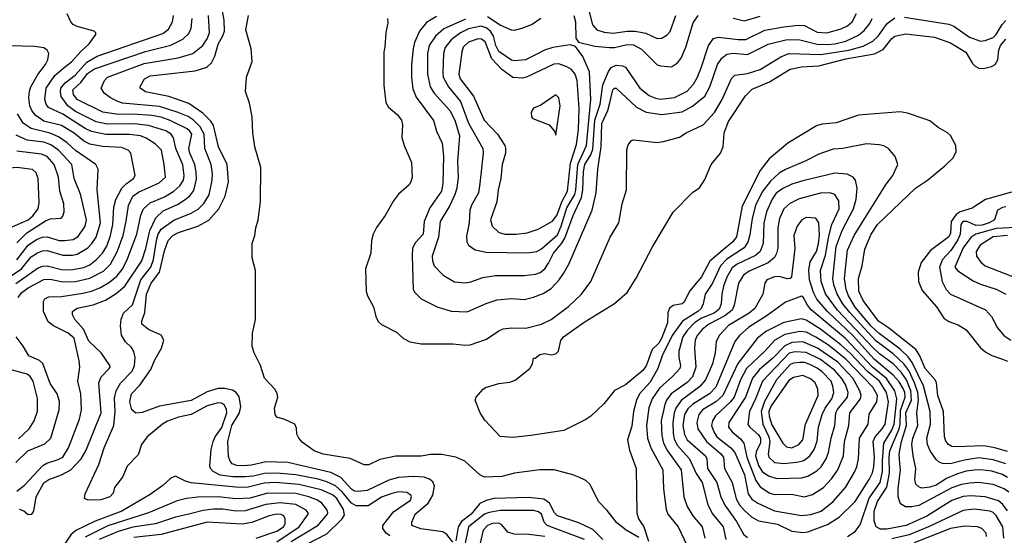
# Model space of a CAD drawing. Extents: x 997028 to 1115134, y 536408 to 618974.
# Tile 459 of 473: x 1081812 to 1088025, y 583382 to 586639. Entities that reach past the tile are written whole.
import ezdxf

# ---------------------------------------------------------------- set-up
doc = ezdxf.new("R2010")
doc.units = 0

msp = doc.modelspace()

# ---------------------------------------------------------------- linework, layer by layer
at = {"layer": '0CON10XD'}
for points in [[(1085395, 586729.2), (1085426.6, 586606.6), (1085454.3, 586575), (1085500.3, 586560.3), (1085556.6, 586553.4), (1085645, 586566.2), (1085695.7, 586565.7), (1085763.2, 586553.2), (1085835, 586520), (1085865, 586522.7), (1085898.1, 586541.9), (1085916.6, 586563.4), (1085953.1, 586665)], [(1081795, 583660.9), (1081841.9, 583698.1), (1081958, 583822), (1081982.4, 583837.6), (1082055, 583861.1), (1082083.3, 583876.7), (1082120.6, 583935), (1082189.2, 584115), (1082202.7, 584175), (1082198.2, 584275), (1082178.5, 584355), (1082191.2, 584445), (1082188.2, 584485), (1082155, 584626.4), (1082118.5, 584658.5), (1082025.5, 584705), (1081991.2, 584731.2), (1081961.8, 584795), (1081961.8, 584858.2), (1081970, 584875), (1081995, 584887.5), (1082075, 584890), (1082209.6, 584910.4), (1082265, 584924.3), (1082321.9, 584948.1), (1082379, 584981), (1082425, 585019.7), (1082458.6, 585061.4), (1082487.7, 585117.7), (1082551.3, 585285), (1082576.4, 585403.6), (1082593.5, 585445), (1082635, 585481.2), (1082725, 585520.2), (1082785, 585555.7), (1082821.7, 585588.3), (1082844.8, 585625), (1082849.4, 585655), (1082841.1, 585721.1), (1082797.7, 585825), (1082782.9, 585892.9), (1082766.9, 585915), (1082735, 585936), (1082625, 585970.2), (1082535, 585981.8), (1082365, 585978.9), (1082295, 585992.4), (1082165, 586058.3), (1082115, 586095.2), (1082074.2, 586154.2), (1082068.7, 586185), (1082072.6, 586205), (1082099.6, 586240.4), (1082161.7, 586288.3), (1082235, 586370.4), (1082302, 586408), (1082715, 586551.2), (1082751.1, 586578.9), (1082777.1, 586625), (1082782.5, 586665)], [(1081803.3, 584885), (1081825.3, 584915), (1081864.7, 584945), (1081965, 584998), (1082005, 585000), (1082085, 584982.6), (1082165, 584985.6), (1082255, 585006), (1082340.2, 585049.8), (1082384.9, 585095.1), (1082427.8, 585172.2), (1082465.2, 585275), (1082484.5, 585365.5), (1082498.3, 585465), (1082526.9, 585523.1), (1082561.3, 585548.7), (1082691.5, 585608.5), (1082732.5, 585645), (1082724.5, 585725), (1082706.8, 585815), (1082666.9, 585855), (1082611, 585891), (1082574.8, 585904.8), (1082505, 585914.4), (1082355, 585913.8), (1082265, 585932.6), (1082225, 585951.5), (1082085, 586041.6), (1081994.2, 586084.2), (1081979.4, 586105), (1081971.1, 586135), (1081979.7, 586205), (1082034.6, 586285.4), (1082093.1, 586336.9), (1082138.3, 586371.7), (1082199.6, 586440.4), (1082250, 586485), (1082293.3, 586545), (1082293.3, 586555), (1082282.5, 586565), (1082175, 586595.5), (1082148.7, 586608.7), (1082134.7, 586624.7), (1082111.8, 586675)], [(1084148.8, 583378.8), (1084125.6, 583395), (1084104.3, 583425), (1084103.1, 583445), (1084170.4, 583529.6), (1084278.2, 583605), (1084284.5, 583625), (1084281.1, 583635), (1084255, 583652.9), (1084205, 583656.2), (1084154.3, 583645), (1084095, 583622.4), (1084010.7, 583569.3), (1083935, 583569.3), (1083905, 583585.7), (1083847.5, 583657.5), (1083805, 583694.8), (1083750.4, 583720.4), (1083695, 583736.9), (1083555, 583763.4), (1083435, 583774.8), (1083357.7, 583772.3), (1083285, 583755.5), (1083235, 583750.9), (1083158.1, 583751.9), (1083077.2, 583762.8), (1083032.7, 583785), (1083015.8, 583804.2), (1083012.1, 583817.9), (1083021.3, 583925), (1083032.9, 583975), (1083046, 584005), (1083087.5, 584062.5), (1083118.5, 584155), (1083117.5, 584177.5), (1083103.8, 584203.8), (1083085, 584217.4), (1083065, 584218.4), (1082995, 584199.2), (1082895, 584145.8), (1082815, 584128.8), (1082745, 584103.6), (1082713.6, 584085), (1082616.8, 584003.2), (1082580, 583955), (1082559.4, 583890.6), (1082491.2, 583818.8), (1082461.3, 583748.7), (1082410, 583685), (1082401.7, 583648.3), (1082381.2, 583625), (1082325, 583607.1), (1082243.9, 583603.9), (1082220, 583615), (1082226.2, 583645), (1082311.3, 583828.7), (1082345, 583934), (1082405.3, 584074.7), (1082413.7, 584165), (1082410.7, 584249.3), (1082420.5, 584295), (1082447.9, 584342.1), (1082520.8, 584419.2), (1082536.2, 584455), (1082541.4, 584505), (1082533.3, 584543.3), (1082517.4, 584567.4), (1082478.8, 584605), (1082455.3, 584645.3), (1082447.6, 584705), (1082451.8, 584748.2), (1082467.8, 584785), (1082523.1, 584836.9), (1082576.1, 584995), (1082639.5, 585075), (1082656, 585124), (1082676.8, 585255), (1082686.3, 585285), (1082705.3, 585314.7), (1082785, 585372), (1082895, 585416.6), (1082937.5, 585442.5), (1082975, 585478.5), (1083007.8, 585532.2), (1083027.4, 585625), (1083028.3, 585665), (1083019.8, 585725), (1082981.4, 585825), (1082976.3, 585915), (1082950.8, 585960.8), (1082906.5, 586006.5), (1082875, 586026.3), (1082811.7, 586051.7), (1082695, 586091), (1082461.6, 586111.6), (1082430.8, 586120.8), (1082385.3, 586145.3), (1082345.6, 586175), (1082325.7, 586205), (1082347.5, 586255), (1082367.1, 586275), (1082598.1, 586361.9), (1082811.7, 586398.3), (1082904.8, 586425.2), (1082968.2, 586475), (1082995, 586516.7), (1083010.3, 586555), (1083002.9, 586665)], [(1082695, 584198.7), (1082585, 584158.1), (1082545, 584154.4), (1082520.5, 584175), (1082507.3, 584225), (1082518.5, 584275), (1082569.7, 584330.3), (1082640.4, 584429.6), (1082665, 584490), (1082707.1, 584565), (1082720.8, 584615), (1082705.4, 584645.4), (1082625, 584681.8), (1082582.2, 584715), (1082582.1, 584735), (1082601.6, 584788.4), (1082613, 584905), (1082641.6, 584975), (1082695.2, 585044.8), (1082725, 585178), (1082749.6, 585245), (1082779.1, 585275), (1082814.4, 585295), (1082935.5, 585335.5), (1083005, 585372.5), (1083069.6, 585445), (1083108, 585525), (1083129.3, 585615), (1083122.2, 585725), (1083067.2, 585835), (1083035, 585970.6), (1083017.8, 585997.8), (1082968.1, 586048.1), (1082878.7, 586108.7), (1082753.7, 586153.7), (1082605, 586182.2), (1082571.9, 586205), (1082572.8, 586217.2), (1082599.4, 586265), (1082635, 586284.6), (1082918.8, 586315), (1082992, 586338), (1083021.8, 586365), (1083042.5, 586407.5), (1083065, 586483.5), (1083095, 586535.5), (1083104.8, 586565), (1083101.9, 586635), (1083087.6, 586715)], [(1085718.8, 583368.8), (1085640, 583415), (1085580.2, 583460.2), (1085519.4, 583539.4), (1085464.7, 583594.7), (1085412.4, 583702.4), (1085385, 583728), (1085345, 583747.5), (1085302.5, 583765), (1085185, 583795.6), (1085094.4, 583795.6), (1084934.5, 583775.5), (1084855, 583754.5), (1084745, 583750), (1084715, 583764), (1084620.2, 583850.2), (1084565, 583876.5), (1084540.9, 583880.9), (1084475, 583893.1), (1084405, 583893.1), (1084345, 583882.5), (1084185, 583882.9), (1084085, 583860), (1084015, 583828), (1083985, 583828), (1083896.8, 583866.8), (1083727.5, 583895), (1083671.2, 583915), (1083595, 583971.2), (1083573.3, 583995), (1083560.7, 584020.7), (1083559.3, 584059.3), (1083547.5, 584085), (1083485, 584113.3), (1083435, 584127.5), (1083423.8, 584145), (1083420, 584185), (1083440, 584255), (1083437.3, 584277.3), (1083421.2, 584305), (1083356.2, 584375), (1083332.5, 584455), (1083292, 584535), (1083280, 584575), (1083280.5, 584659.5), (1083300, 584745), (1083300, 585055), (1083280, 585135), (1083280, 585225), (1083296.2, 585275), (1083301.2, 585325), (1083316, 585374), (1083332.7, 585487.3), (1083332.9, 585705), (1083295.7, 585835), (1083282.5, 585925), (1083279.2, 586025), (1083261.2, 586111.2), (1083237.5, 586185), (1083242.5, 586275), (1083280, 586375), (1083272.5, 586455), (1083240, 586575), (1083255.8, 586665)], [(1085309.7, 586665), (1085318.7, 586625), (1085321.1, 586521.1), (1085337.6, 586497.6), (1085441.3, 586471.3), (1085535, 586461.9), (1085565, 586462.3), (1085645, 586481.6), (1085685, 586479.3), (1085735, 586452.7), (1085835, 586354.3), (1085855, 586346.9), (1085925, 586340), (1085963.9, 586366.1), (1085986.5, 586395), (1086015.8, 586464.2), (1086061.7, 586618.3), (1086092.7, 586665)], [(1086190.9, 586519.1), (1086222.2, 586527.8), (1086345, 586513.6), (1086395, 586514), (1086515, 586571.6), (1086635, 586594.3), (1086725, 586604.3), (1086765, 586601.6), (1086845, 586559.1), (1086905, 586556.1), (1086995, 586580.8), (1087035, 586599.4), (1087065.5, 586624.5), (1087092.7, 586677.3)], [(1081837.2, 583537.3), (1081865, 583514.5), (1081888.1, 583515), (1081901.5, 583535), (1081915.8, 583625), (1081965, 583713.2), (1081995, 583735.3), (1082076, 583764), (1082134.4, 583795.6), (1082200.7, 583865), (1082229.7, 583915), (1082325.3, 584155), (1082311.6, 584345), (1082326.6, 584383.4), (1082375.8, 584435), (1082382.5, 584445), (1082380.8, 584455), (1082325.5, 584535), (1082248.4, 584608.4), (1082214.4, 584684.4), (1082160, 584745), (1082145.6, 584775), (1082144.3, 584795), (1082174.2, 584815.8), (1082275, 584837.7), (1082352.8, 584867.2), (1082420.8, 584909.2), (1082475, 584954.7), (1082581.9, 585115), (1082607.4, 585192.6), (1082633.8, 585306.2), (1082671.9, 585388.1), (1082718.2, 585431.8), (1082808.2, 585471.8), (1082857.3, 585502.7), (1082885, 585526.1), (1082910.6, 585559.4), (1082927.8, 585632.2), (1082926.6, 585676.6), (1082917.8, 585725), (1082884.8, 585795), (1082878.5, 585825), (1082898.1, 585915), (1082885.8, 585935), (1082868.5, 585948.5), (1082761.8, 586001.8), (1082705, 586022.8), (1082645, 586033), (1082525, 586042), (1082435, 586038.7), (1082336.9, 586055), (1082175, 586135.3), (1082150.9, 586165), (1082147.7, 586195), (1082197.3, 586242.7), (1082240.5, 586299.5), (1082285, 586327.7), (1082605, 586437.8), (1082765, 586477.6), (1082840.9, 586515), (1082878.5, 586551.5), (1082894.2, 586585.8), (1082900.8, 586645)], [(1084133.8, 586645), (1084135.8, 586615.8), (1084123, 586557), (1084115.4, 586464.6), (1084110.5, 586435), (1084110.5, 586225), (1084122.9, 586115), (1084139.2, 586085), (1084195, 586040), (1084221.4, 586005), (1084227.1, 585975), (1084224.5, 585894.5), (1084238.6, 585845), (1084285, 585737.5), (1084288.1, 585645), (1084280.8, 585615), (1084268.8, 585595), (1084202.4, 585537.6), (1084170, 585495), (1084118.3, 585401.7), (1084064, 585326), (1084042.2, 585285), (1084031.5, 585245), (1084026.9, 585165), (1083993.8, 585065), (1083999.2, 584925), (1084007.5, 584895), (1084044.2, 584825), (1084060, 584765), (1084075, 584733.3), (1084094.3, 584714.3), (1084190, 584665), (1084234.4, 584624.4), (1084273.4, 584603.4), (1084345, 584590.5), (1084545, 584592.1), (1084625, 584582.7), (1084655, 584585.5), (1084758.1, 584621.9), (1084835, 584674.2), (1084863.7, 584686.3), (1084915, 584693.1), (1085005, 584689.6), (1085105, 584714.6), (1085165.3, 584744.7), (1085275, 584826.5), (1085356.9, 584905), (1085416.9, 584985), (1085538.9, 585265), (1085592.5, 585355), (1085613.1, 585475), (1085640.8, 585565), (1085642.9, 585817.1), (1085651.2, 585848.8), (1085672.5, 585875), (1085685, 585880), (1085835, 585862.2), (1085875, 585868.5), (1085975, 585897.5), (1086018.8, 585925), (1086124.7, 585975.3), (1086197, 586053), (1086244.3, 586134.3), (1086303.5, 586266.5), (1086325, 586287.5), (1086405, 586299.4), (1086485, 586323.1), (1086616, 586404), (1086665, 586425.2), (1086865, 586419.6), (1087045, 586445.1), (1087135, 586470.5), (1087195, 586502.7), (1087229.2, 586535), (1087286, 586614), (1087335, 586650)], [(1084442, 586658), (1084380.1, 586619.9), (1084334.8, 586565.2), (1084304.3, 586495), (1084294.7, 586455), (1084284.1, 586355), (1084284.7, 586275), (1084292.2, 586202.2), (1084315, 586148.9), (1084422.8, 586002.8), (1084442.3, 585935), (1084478.5, 585858.5), (1084486.5, 585776.5), (1084481.9, 585605), (1084474.7, 585555), (1084399.9, 585450.1), (1084365.3, 585365), (1084357.9, 585285), (1084309.2, 585230.7), (1084291.6, 585195), (1084288, 585148), (1084295.5, 584935.5), (1084305.5, 584915.5), (1084346.3, 584876.3), (1084446.7, 584825), (1084535, 584797.3), (1084635, 584793.8), (1084755, 584846.2), (1084825, 584869.2), (1084915, 584877.1), (1084995, 584870.9), (1085055, 584885.4), (1085115, 584910), (1085165, 584941.2), (1085215.5, 584995), (1085243.6, 585035), (1085277.1, 585095), (1085424.7, 585435), (1085449.7, 585545), (1085460.9, 585695), (1085480.7, 585835), (1085485, 585983.8), (1085524.1, 586065.9), (1085535.9, 586114.1), (1085554.8, 586195), (1085565, 586205.3), (1085575, 586205.4), (1085705, 586085.3), (1085764.4, 586054.4), (1085865, 586039.5), (1085993.4, 586056.6), (1086058.6, 586091.4), (1086134.7, 586155), (1086166.2, 586213.9), (1086215.3, 586355), (1086243.8, 586396.2), (1086275, 586420.3), (1086315, 586428.1), (1086405, 586418.6), (1086535.6, 586484.4), (1086655, 586513.6), (1086735, 586510.6), (1086845, 586484.5), (1086911.5, 586481.5), (1086955, 586485.2), (1087025, 586501.9), (1087105, 586540.2), (1087140.6, 586569.4), (1087177.8, 586615), (1087192.4, 586645)], [(1084625, 586642.5), (1084489.4, 586580.6), (1084435.9, 586535), (1084395.3, 586475), (1084385.3, 586425), (1084385.2, 586295.2), (1084402.9, 586215), (1084427.3, 586175), (1084526.7, 586065), (1084558.4, 586005), (1084587.1, 585905), (1084574.1, 585745.9), (1084578.8, 585645), (1084570.4, 585575), (1084558.6, 585535), (1084525.6, 585464.4), (1084465.4, 585365), (1084454.2, 585265), (1084414.4, 585145), (1084416.9, 585115), (1084428.1, 585085), (1084484.2, 585025), (1084555, 584983.6), (1084625, 584976.2), (1084657.9, 584982.1), (1084735, 585010.9), (1084815, 585022.7), (1084995, 585023.8), (1085068, 585032), (1085097.1, 585042.9), (1085125.2, 585064.8), (1085149.8, 585100.2), (1085181, 585165), (1085233.6, 585226.4), (1085252.2, 585257.8), (1085305, 585401.8), (1085357.1, 585515), (1085366.2, 585565), (1085369.7, 585679.7), (1085377.8, 585725), (1085415.7, 585785), (1085428.5, 585821.5), (1085440.5, 586005), (1085475.1, 586105), (1085492.5, 586227.5), (1085527.8, 586312.2), (1085545, 586337.5), (1085575, 586350.4), (1085615, 586347.5), (1085635, 586338.6), (1085725.6, 586205.6), (1085785, 586160.7), (1085825, 586142.9), (1085855, 586137.6), (1085945, 586146.8), (1086025, 586186.7), (1086065, 586231.1), (1086090, 586275), (1086115, 586340), (1086157.7, 586475), (1086190.9, 586519.1)], [(1085100.5, 586645), (1085045, 586607.9), (1084985.7, 586585), (1084935, 586570.9), (1084915, 586571.8), (1084845, 586603), (1084765, 586657.4)], [(1086315, 586647.7), (1086385, 586631.8), (1086485, 586659.8)], [(1087395, 586655.4), (1087675, 586610.7), (1087706.7, 586596.7), (1087805, 586528.2), (1087875, 586503.2), (1087905, 586507.6), (1087955, 586526.6), (1087975, 586545.8), (1088012.1, 586607.9), (1088035, 586633.5)], [(1085014.7, 585165.3), (1085075, 585174), (1085105, 585190.7), (1085205, 585280.7), (1085228.9, 585335), (1085265, 585449.7), (1085315.3, 585535), (1085322.5, 585565), (1085333.2, 585725), (1085387.9, 585845), (1085415.5, 586135), (1085408.5, 586308.5), (1085366.5, 586406.5), (1085318.5, 586468.5), (1085285, 586479.5), (1085176.3, 586463.7), (1085123, 586447), (1085071.4, 586418.6), (1085004.3, 586385.7), (1084935, 586377.7), (1084915, 586381.9), (1084835, 586438.4), (1084817, 586475), (1084802.5, 586535), (1084783.9, 586565), (1084755, 586587.5), (1084725, 586596.7), (1084645, 586580.5), (1084594.4, 586555.6), (1084535, 586511.9), (1084496.4, 586463.6), (1084486.4, 586425), (1084481.2, 586305), (1084485.3, 586275), (1084517.6, 586215), (1084592.7, 586122.7), (1084644.6, 585984.6), (1084735.3, 585825), (1084737.8, 585795), (1084714.7, 585604.7), (1084707.1, 585545), (1084662.2, 585467.8), (1084652.2, 585435), (1084649.3, 585355), (1084631.3, 585271.3), (1084634.4, 585235), (1084644.6, 585214.6), (1084685.4, 585185.4), (1084755, 585170), (1085014.7, 585165.3)], [(1088045, 583911.6), (1087965, 583934.8), (1087896.7, 583946.7), (1087720.5, 583940.5), (1087695, 583943.1), (1087672.5, 583955), (1087656.3, 583976.4), (1087647.2, 584005), (1087642.5, 584165), (1087606.9, 584265), (1087597.2, 584345), (1087589.1, 584365), (1087525, 584435.4), (1087490.7, 584520.7), (1087466.5, 584556.5), (1087295, 584692.5), (1087232.5, 584735), (1087133.8, 584865), (1087107, 584925), (1087104.8, 585005), (1087127.8, 585085), (1087145, 585190), (1087184.2, 585285), (1087225.3, 585345), (1087464.8, 585575.2), (1087540, 585625), (1087650, 585715), (1087701.2, 585765), (1087721.2, 585805), (1087718.8, 585845), (1087685, 585906.7), (1087666.7, 585925), (1087607.7, 585957.7), (1087555, 585998.8), (1087525, 586010.8), (1087415, 586049.2), (1087367.4, 586057.4), (1087105, 586035.4), (1086965, 585986.4), (1086875, 585978.5), (1086840.9, 585969.1), (1086660.3, 585859.7), (1086540.6, 585759.4), (1086484.4, 585685.6), (1086370.2, 585459.8), (1086335, 585267.3), (1086311.8, 585235), (1086251.6, 585185), (1086166.9, 585113.1), (1086115, 585015.5), (1086037.8, 584925), (1086005, 584854.2), (1085993.3, 584845), (1085935, 584833.3), (1085912.9, 584817.1), (1085903.1, 584786.9), (1085900.4, 584725), (1085862.8, 584625), (1085845, 584596.1), (1085802.6, 584555), (1085765, 584453.3), (1085745, 584423.1), (1085635, 584333.1), (1085565, 584295.7), (1085500.8, 584215), (1085415.5, 584134.5), (1085385, 584114.2), (1085245, 584044.2), (1085036.8, 584013.2), (1084925, 583998.9), (1084845, 584006.2), (1084748.3, 584108.3), (1084718.8, 584155), (1084686.7, 584235), (1084693.3, 584255), (1084735.8, 584304.2), (1084752.5, 584315), (1084835, 584340), (1084905, 584350), (1084938.1, 584361.9), (1085031.2, 584435), (1085047.5, 584465), (1085055, 584500), (1085065, 584500), (1085095, 584523.3), (1085125, 584530), (1085165, 584522.5), (1085195, 584527.5), (1085211.4, 584545), (1085227, 584613), (1085243.7, 584636.4), (1085375, 584728.8), (1085565, 584846.9), (1085645.8, 584915), (1085703.3, 585006.7), (1085805.5, 585204.5), (1085935, 585423.3), (1086060.6, 585549.4), (1086102.9, 585577.1), (1086135, 585628.8), (1086175.9, 585724.1), (1086235.3, 585795), (1086250.5, 585835), (1086257.9, 585925), (1086285.2, 585994.8), (1086392.2, 586157.8), (1086435, 586199.3), (1086544.4, 586245.6), (1086675, 586326.2), (1086745, 586339.8), (1086855, 586347.6), (1087025, 586391.6), (1087206.1, 586423.9), (1087260.2, 586449.8), (1087315, 586518.8), (1087335, 586535.4), (1087405, 586549.3), (1087585, 586527.6), (1087685, 586492.8), (1087783.4, 586433.4), (1087825, 586361.8), (1087840.7, 586345), (1087865, 586332.8), (1087895, 586331), (1087945, 586342.3), (1087967.5, 586355), (1087984.1, 586385), (1087991.1, 586445), (1088001.4, 586475), (1088035, 586516)], [(1084875, 585284.6), (1084945, 585284.7), (1085015, 585292.2), (1085084.7, 585315.3), (1085175, 585366.6), (1085203.5, 585406.5), (1085232.2, 585487.8), (1085269, 585555), (1085287.5, 585732.5), (1085325, 585850.8), (1085338.3, 585945), (1085341.7, 586078.3), (1085330.2, 586255), (1085318.1, 586295), (1085295, 586323.4), (1085265, 586341.8), (1085215, 586359.7), (1085183.1, 586356.9), (1085015, 586276.9), (1084985, 586268.8), (1084925, 586273.2), (1084854.5, 586324.5), (1084790.9, 586390.9), (1084749.3, 586499.3), (1084726.4, 586516.4), (1084705, 586518.1), (1084645, 586497.6), (1084611.4, 586465), (1084601.4, 586435), (1084583.7, 586295), (1084591.9, 586265), (1084676, 586155), (1084743.8, 586005), (1084826.4, 585915), (1084872.5, 585845), (1084877.9, 585827.9), (1084877.1, 585795), (1084856.6, 585723.4), (1084849.1, 585635), (1084832, 585565), (1084822.4, 585487.6), (1084783.8, 585375), (1084793.8, 585333.8), (1084836, 585295), (1084875, 585284.6)], [(1081788.5, 584971.5), (1081929.3, 585070.7), (1081957.8, 585082.2), (1081985, 585084.8), (1082075, 585060.2), (1082135, 585058.1), (1082216.4, 585073.6), (1082255, 585090.7), (1082296.7, 585123.3), (1082335.3, 585165), (1082361.1, 585208.9), (1082385.2, 585275), (1082400.8, 585345), (1082406.1, 585453.9), (1082417.7, 585502.3), (1082457.2, 585575), (1082485, 585602.9), (1082530.9, 585635), (1082541.8, 585655), (1082513.3, 585795), (1082495.7, 585815), (1082455, 585832.2), (1082335, 585836.6), (1082255, 585852.9), (1082215, 585873.8), (1082155, 585921), (1082075, 585969.8), (1081965, 585997.7), (1081913.1, 586033.1), (1081891.1, 586061.1), (1081877.1, 586095), (1081870.5, 586145), (1081873, 586187), (1081881.8, 586215), (1081926.6, 586293.4), (1081974.7, 586355.3), (1081990.5, 586385), (1081995.6, 586425), (1081986.4, 586446.4), (1081965, 586461.4), (1081905, 586469.6), (1081755, 586474.3)], [(1085195, 585910), (1085223.6, 586095), (1085214.5, 586144.5), (1085195, 586164), (1085101.2, 586098.8), (1085055, 586078.8), (1085040, 586055), (1085042.5, 586025), (1085050, 586015), (1085154.2, 585974.2), (1085187.5, 585935), (1085195, 585910)], [(1081719.5, 584995), (1081823.2, 585065), (1081885, 585140.2), (1081925, 585166.1), (1081955, 585178.4), (1081985, 585181.7), (1082085, 585151.2), (1082145, 585150.7), (1082175, 585158.1), (1082242, 585198), (1082268.2, 585225), (1082294.3, 585265), (1082321.6, 585355), (1082301.3, 585565), (1082306.9, 585695), (1082293.1, 585725), (1082165, 585812.7), (1082111.8, 585861.8), (1082058, 585898), (1082005, 585921.2), (1081885, 585950.4), (1081834.9, 585984.9), (1081798.3, 586045)], [(1081795, 585121.4), (1081866.5, 585215), (1081919.1, 585250.9), (1081955, 585264.8), (1081985, 585267.5), (1082062, 585245), (1082096.8, 585243.2), (1082148.9, 585251.1), (1082180.6, 585269.4), (1082225, 585334.4), (1082234.2, 585375), (1082195.6, 585535.6), (1082156.2, 585635), (1082141.8, 585725), (1082056.9, 585815), (1082008.8, 585848.8), (1081965, 585864.5), (1081858.5, 585878.5), (1081790.2, 585910.2)], [(1088035, 583833), (1087955, 583858.5), (1087865, 583872.2), (1087775, 583857.4), (1087684.2, 583834.2), (1087635.8, 583835.8), (1087614.1, 583844.1), (1087595, 583860.6), (1087556.7, 583915), (1087539.7, 583955), (1087536.7, 583995), (1087559.6, 584085), (1087556.9, 584165), (1087516, 584326), (1087443, 584473), (1087418.8, 584508.8), (1087367.5, 584557.5), (1087235, 584655.8), (1087185, 584703.9), (1087085, 584823.9), (1087042.8, 584895), (1087027.3, 584935), (1087017.6, 585005), (1087036.2, 585183.8), (1087078.1, 585275), (1087164.1, 585414.1), (1087280.5, 585599.5), (1087322.2, 585655), (1087352.5, 585725), (1087337.5, 585775), (1087293.8, 585825), (1087265, 585841.4), (1087235, 585848.5), (1087155, 585853.6), (1087005.5, 585825.5), (1086945, 585820.4), (1086855, 585790), (1086773.7, 585746.3), (1086645, 585692.9), (1086605, 585669.1), (1086550.4, 585619.6), (1086498.2, 585551.8), (1086456.3, 585465), (1086433.4, 585383.4), (1086419.6, 585279.6), (1086406.9, 585233.1), (1086383.1, 585196.9), (1086275, 585125.2), (1086233.7, 585085), (1086183.4, 584975), (1086138.4, 584905), (1086125.7, 584844.3), (1086112.1, 584815), (1086091, 584795), (1085994.9, 584735.1), (1085928.4, 584645), (1085865.8, 584515), (1085838.8, 584435), (1085789.7, 584350.3), (1085723.8, 584275), (1085704.2, 584235.8), (1085686.2, 584165), (1085675, 584071.2), (1085647.9, 583985), (1085659.4, 583919.4), (1085703.1, 583805), (1085707.1, 583525), (1085717, 583487), (1085751.2, 583435), (1085780, 583345)], [(1081795, 585228.6), (1081858, 585292), (1081975, 585368.4), (1082005, 585381.5), (1082074.4, 585385.6), (1082085, 585396.7), (1082093.3, 585425), (1082091.5, 585475), (1082066.2, 585555), (1082056.6, 585645), (1082029.2, 585725), (1081985, 585774.7), (1081949.1, 585789.1), (1081795, 585807.7)], [(1081675, 585311.8), (1081715, 585314.6), (1081765, 585330), (1081865, 585375.3), (1081895, 585400.7), (1081927.6, 585445), (1081935.7, 585485), (1081929.5, 585635), (1081915, 585672.2), (1081892.2, 585692.2), (1081795, 585705.3), (1081725, 585699.5), (1081675.8, 585675), (1081644.4, 585635), (1081627.2, 585542.8), (1081610.5, 585355), (1081623.1, 585333.1), (1081648, 585318), (1081675, 585311.8)], [(1088045, 583748), (1088015, 583765.6), (1087946.4, 583786.4), (1087875.5, 583795.5), (1087834.4, 583794.4), (1087785, 583787.4), (1087729.5, 583770.5), (1087659.9, 583740.1), (1087595, 583699.8), (1087555, 583685.7), (1087505, 583680.9), (1087485, 583688.5), (1087467.7, 583705), (1087461.2, 583735), (1087467.9, 583805), (1087449.5, 583885), (1087441.9, 583955), (1087448.4, 583995), (1087480.2, 584075), (1087474.4, 584155), (1087484.4, 584235.6), (1087478.9, 584285), (1087459.3, 584345), (1087422, 584422), (1087391.1, 584465), (1087325, 584528.2), (1087215, 584610.9), (1087050, 584790), (1087007.1, 584845), (1086970.8, 584905), (1086950.2, 584965), (1086943.7, 585005), (1086964.1, 585205.9), (1087003.1, 585306.9), (1087074.2, 585445), (1087090, 585505), (1087096.9, 585575), (1087085.6, 585625), (1087072.5, 585645), (1087033.3, 585663.3), (1086955, 585668.2), (1086755, 585620.8), (1086685, 585599.7), (1086627, 585573), (1086585, 585542), (1086559.5, 585505), (1086524.3, 585425), (1086507.3, 585352.7), (1086503.3, 585225), (1086485, 585175.4), (1086455, 585150), (1086340.4, 585095), (1086308, 585072), (1086275, 585012.1), (1086253.4, 584955), (1086242.1, 584905), (1086237.6, 584845), (1086225, 584810.9), (1086195, 584786.1), (1086115, 584753.3), (1086070.2, 584725), (1086025, 584676.2), (1085996.4, 584635), (1085972.4, 584545), (1085972.5, 584505), (1085982.2, 584455), (1085977.8, 584435), (1085932.5, 584385), (1085849.5, 584310.5), (1085803.8, 584245), (1085782.2, 584187.8), (1085766.7, 584075), (1085773.2, 583995), (1085794.6, 583935.4), (1085870.7, 583795), (1085874.7, 583675), (1085891.5, 583545), (1085903.1, 583515), (1085968, 583435), (1086023.2, 583315)], [(1088053.8, 583655), (1088025, 583675.7), (1087955, 583702.2), (1087865.2, 583715.2), (1087805, 583712.4), (1087755, 583703), (1087695, 583681), (1087485, 583570.3), (1087441.7, 583561.7), (1087402.2, 583562.2), (1087371.3, 583581.3), (1087354.7, 583624.7), (1087354.7, 583675), (1087371.3, 583795), (1087365.9, 583835.9), (1087362.8, 583895), (1087377.5, 583975), (1087408, 584075), (1087405, 584155.6), (1087439, 584235), (1087436.5, 584295), (1087408.8, 584365), (1087375, 584412.6), (1087324, 584465), (1087238.3, 584528.3), (1087195, 584568.9), (1086973.2, 584805), (1086896.4, 584906.4), (1086869.6, 584985), (1086866.3, 585055), (1086897.7, 585152.3), (1086918.9, 585271.1), (1086936.8, 585345), (1086984, 585445), (1086981.1, 585495), (1086955, 585534.6), (1086924.7, 585544.7), (1086865, 585542.2), (1086731.9, 585508.1), (1086671.5, 585478.5), (1086634.7, 585445), (1086606.8, 585383.2), (1086596.7, 585325), (1086597.1, 585195), (1086588.8, 585161.2), (1086575, 585137.1), (1086535, 585102.5), (1086415, 585050.2), (1086378.6, 585025), (1086348.1, 584975), (1086321.2, 584835), (1086308.4, 584805), (1086262.6, 584767.4), (1086161.5, 584715), (1086118.5, 584681.5), (1086086.6, 584645), (1086074.3, 584615), (1086070.3, 584565), (1086078.1, 584445), (1086056.9, 584383.1), (1086025, 584346.2), (1085923.2, 584275), (1085894.3, 584235.7), (1085882.3, 584207.7), (1085860.6, 584105), (1085863.4, 584013.4), (1085875.2, 583965), (1085899, 583915), (1085985.3, 583795), (1086003.5, 583625), (1086024.3, 583564.3), (1086060, 583505), (1086118.2, 583435), (1086134.6, 583365)], [(1088069.9, 585550.1), (1087907.1, 585502.9), (1087821.9, 585448.1), (1087745.8, 585424.2), (1087720.8, 585409.2), (1087690.6, 585365), (1087685, 585291.2), (1087675, 585266.2), (1087559.9, 585180.1), (1087500.9, 585105), (1087481.5, 585045), (1087483.5, 584985), (1087507.4, 584927.4), (1087597.5, 584825), (1087644.1, 584754.1), (1087675, 584731.5), (1087735, 584710.5), (1087785, 584680), (1087875.3, 584565.3), (1087907.9, 584537.9), (1087947.2, 584517.2), (1088014.5, 584495.5), (1088045, 584481.1)], [(1088035, 585457.1), (1088015, 585452.7), (1087983.1, 585435), (1087963.6, 585375), (1087930, 585355), (1087885, 585340), (1087845, 585339.6), (1087791.4, 585365), (1087764.6, 585365), (1087750.6, 585345), (1087746.5, 585285), (1087731.9, 585248.1), (1087688.5, 585181.5), (1087635.9, 585124.1), (1087617.1, 585075), (1087633.3, 584985), (1087659.4, 584935), (1087685, 584905.4), (1087906, 584806), (1087944.6, 584764.6), (1087982.4, 584692.4), (1088021.9, 584645), (1088065.8, 584615)], [(1088045, 583536.2), (1088016.2, 583576.2), (1087989.2, 583599.2), (1087905, 583625.7), (1087815, 583632), (1087765, 583627.6), (1087695, 583601.3), (1087536.3, 583503.7), (1087405.6, 583445), (1087285, 583421), (1087245, 583421.7), (1087216.9, 583435), (1087203.6, 583473.6), (1087204.1, 583535), (1087225.6, 583595), (1087284.1, 583685.9), (1087300.4, 583775), (1087298, 583875), (1087303.2, 583915), (1087361.1, 584055), (1087367.8, 584085), (1087370.5, 584169.5), (1087399.5, 584255), (1087397.7, 584285), (1087389.6, 584305), (1087361.4, 584351.4), (1087325, 584394.5), (1087205, 584494.5), (1087068.5, 584645), (1086909.6, 584795), (1086842.5, 584872.5), (1086821.1, 584915), (1086795.6, 584995), (1086792.7, 585057.3), (1086800.4, 585109.6), (1086839.2, 585175), (1086852.1, 585222.1), (1086858.5, 585278.5), (1086854.6, 585355), (1086835, 585385.5), (1086775, 585388.5), (1086745, 585373.3), (1086717.5, 585335), (1086697.7, 585275), (1086703, 585193), (1086682.9, 585015), (1086675, 585004.4), (1086655, 585001.1), (1086605, 585016.2), (1086575.3, 585015.3), (1086526.9, 584995), (1086514.5, 584975), (1086502.5, 584905), (1086450.4, 584815), (1086414.6, 584785), (1086285, 584706.2), (1086226.7, 584645), (1086207.3, 584605), (1086200.6, 584535), (1086184.2, 584465), (1086140.8, 584365), (1086105, 584322.4), (1085986.9, 584233.1), (1085952.9, 584185), (1085942, 584155), (1085932.8, 584095), (1085935.2, 584025.2), (1085942.2, 583992.2), (1085961.6, 583951.6), (1086039.5, 583865), (1086081.9, 583771.9), (1086118.4, 583715), (1086155, 583574.4), (1086185, 583518.8), (1086252.2, 583435), (1086267.1, 583355)], [(1088179.2, 585330.8), (1087975, 585319.5), (1087844.7, 585285), (1087815, 585263.2), (1087765, 585197.1), (1087712.5, 585075), (1087731.5, 585051.5), (1087829, 584989), (1087875, 584968.2), (1087975, 584936.5), (1088035.7, 584905.7)], [(1088045, 585274.8), (1087955, 585267.7), (1087872.4, 585215), (1087848.8, 585175), (1087849.3, 585145), (1087876.3, 585106.3), (1087905, 585083.8), (1088115, 585001.1)], [(1087035, 583374.4), (1087085, 583407.1), (1087115, 583448.1), (1087172.7, 583617.3), (1087242.1, 583715), (1087256.4, 583785), (1087257.4, 583852.6), (1087265.7, 583965), (1087315, 584045.2), (1087331, 584085), (1087347.9, 584245), (1087335.2, 584295), (1087282, 584372), (1087193.3, 584445), (1087023.4, 584625), (1086806.5, 584806.5), (1086783.7, 584835), (1086756.6, 584886.6), (1086745, 584893.3), (1086645, 584855.3), (1086529.9, 584770.1), (1086412.5, 584697.5), (1086354, 584645), (1086325, 584605.6), (1086205, 584318.4), (1086164.1, 584275.9), (1086060.5, 584209.5), (1086028.3, 584181.7), (1086008.1, 584145), (1085996.2, 584075), (1086007.8, 584017.8), (1086024.9, 583984.9), (1086139.7, 583885), (1086147.5, 583865), (1086151.4, 583805), (1086211, 583715), (1086235.8, 583625), (1086261.6, 583571.6), (1086335, 583470.4), (1086379.5, 583389.5), (1086405, 583367.8)], [(1086755, 583400.9), (1086785, 583404), (1086909.5, 583450.5), (1086982.4, 583497.6), (1087083.4, 583596.6), (1087173.3, 583735), (1087192.9, 583777.1), (1087202.3, 583815), (1087206.2, 583875), (1087198.5, 583975), (1087210.7, 584005), (1087255.6, 584055), (1087273.7, 584085), (1087294.9, 584225.1), (1087281.7, 584285), (1087237.1, 584355), (1087164.1, 584414.1), (1087055, 584529.7), (1086994.6, 584584.6), (1086865, 584683.8), (1086775, 584741.5), (1086745, 584750.2), (1086635, 584725.8), (1086520.4, 584669.6), (1086465.8, 584624.2), (1086343.3, 584466.7), (1086248.5, 584265), (1086205, 584224.5), (1086121.4, 584175), (1086097.2, 584145), (1086084.7, 584094.7), (1086091.2, 584055), (1086147, 583975), (1086235, 583898.9), (1086253.5, 583875), (1086259.7, 583805), (1086308, 583715), (1086332.6, 583612.6), (1086353.5, 583575), (1086385, 583539.2), (1086429.9, 583499.9), (1086473.2, 583473.2), (1086595, 583451.9), (1086685, 583408.4), (1086755, 583400.9)], [(1081788.5, 583841.5), (1081863.7, 583916.3), (1081969.7, 583960.3), (1082009.6, 583995), (1082061.1, 584175), (1082063.6, 584226.4), (1082048.8, 584275), (1082005, 584340), (1081958, 584468), (1081936.6, 584486.6), (1081869.7, 584515), (1081835, 584577.3), (1081789.1, 584635)], [(1086745, 583507.4), (1086805, 583513.3), (1086868.9, 583535), (1086945.4, 583595), (1087022.7, 583685), (1087079.9, 583780.1), (1087094.7, 583815), (1087105.8, 583865), (1087112, 583995), (1087166.2, 584085), (1087172.1, 584147.9), (1087221.9, 584225), (1087225.2, 584265), (1087195, 584317.3), (1087024.6, 584494.6), (1086915, 584583.2), (1086835, 584633.2), (1086775, 584664.1), (1086735, 584670.2), (1086640.1, 584649.9), (1086577.2, 584615), (1086514.2, 584545), (1086399.2, 584435), (1086360.5, 584365), (1086320.4, 584255), (1086295, 584222.2), (1086203.1, 584136.9), (1086182.9, 584105), (1086176.9, 584075), (1086191.7, 584035), (1086210.8, 584005), (1086299.7, 583935), (1086324.9, 583904.9), (1086385, 583763.1), (1086408.9, 583645), (1086431.2, 583611.2), (1086470.5, 583585), (1086575, 583536.8), (1086745, 583507.4)], [(1086765, 583624.7), (1086815, 583640.7), (1086883.6, 583685), (1086935, 583737.9), (1086974.4, 583795.6), (1087010.8, 583885), (1087017.6, 583975), (1087044.2, 584075), (1087050, 584155), (1087118.4, 584245), (1087121.2, 584265), (1087112.8, 584295), (1087069.2, 584375), (1086975, 584475.8), (1086846.3, 584565), (1086755, 584603.9), (1086685, 584599), (1086640.7, 584579.3), (1086565, 584500.6), (1086480.5, 584429.5), (1086437, 584375), (1086392, 584255), (1086287.2, 584095), (1086285.3, 584065), (1086307.5, 584035), (1086361.3, 583991.3), (1086382.2, 583965), (1086400.1, 583875), (1086458.2, 583728.2), (1086485, 583688.6), (1086545, 583649.2), (1086575, 583639.2), (1086681.8, 583641.8), (1086765, 583624.7)], [(1086590.5, 583740.5), (1086745, 583744.7), (1086785.6, 583755), (1086841.3, 583788.7), (1086868.7, 583815), (1086901.1, 583865), (1086916.7, 583905), (1086932.2, 583995), (1086955.2, 584075), (1086961.7, 584155), (1086972.7, 584177.3), (1087035.2, 584255), (1087039.2, 584285), (1087023.1, 584335), (1086998.5, 584375), (1086954, 584425), (1086865, 584492.1), (1086775, 584536.1), (1086705, 584541.4), (1086668.5, 584531.5), (1086499.4, 584355), (1086456.1, 584243.9), (1086416.8, 584165), (1086407.6, 584082.4), (1086418.7, 584065), (1086475, 584016.8), (1086486.8, 583995), (1086486.6, 583965), (1086461.2, 583915), (1086454.9, 583885), (1086475, 583823.1), (1086497.5, 583785), (1086537.1, 583757.1), (1086590.5, 583740.5)], [(1081872.5, 584055), (1081903.8, 584105), (1081924.1, 584165.9), (1081924, 584246), (1081896.3, 584355), (1081878.5, 584385), (1081859.4, 584399.4), (1081735, 584432.5)], [(1086633.9, 583836.1), (1086715, 583844.3), (1086755, 583852.6), (1086775, 583864.7), (1086797.2, 583885), (1086825.3, 583925), (1086843.7, 583976.3), (1086853.3, 584065), (1086875.2, 584145), (1086894, 584185), (1086937.5, 584245), (1086949.1, 584285), (1086943.9, 584325), (1086932.5, 584355), (1086876.2, 584415), (1086845, 584437.9), (1086795, 584462.1), (1086765, 584472.8), (1086735, 584474.1), (1086695, 584469), (1086675, 584460), (1086587.8, 584365), (1086513.1, 584226.9), (1086491.3, 584165), (1086501.5, 584085), (1086538.8, 584005), (1086546.3, 583975), (1086535.7, 583895), (1086539.2, 583875), (1086575, 583842.5), (1086633.9, 583836.1)], [(1086685, 583934.7), (1086728.5, 583955), (1086754.6, 583985), (1086769.8, 584085), (1086849.7, 584265), (1086848.6, 584305), (1086831.8, 584345), (1086801.4, 584371.4), (1086755, 584390.7), (1086695, 584379.5), (1086665, 584360), (1086555, 584200.5), (1086539.8, 584165), (1086541.6, 584135), (1086558.9, 584078.9), (1086628.8, 583965), (1086651.7, 583941.7), (1086685, 583934.7)], [(1084545, 583338.5), (1084506.5, 583386.5), (1084483.1, 583403.1), (1084343.4, 583423.4), (1084285.8, 583445), (1084287.1, 583465), (1084307.9, 583515), (1084389.4, 583585), (1084420, 583635), (1084430, 583695), (1084419.5, 583719.5), (1084397.2, 583737.2), (1084365, 583748.9), (1084295, 583754.4), (1084203.3, 583746.7), (1084140.6, 583729.4), (1084005, 583666.1), (1083945, 583659), (1083925, 583661.6), (1083905, 583674.3), (1083837.9, 583747.9), (1083775, 583779.1), (1083505, 583841.6), (1083365, 583846.8), (1083275, 583824.8), (1083225, 583820.2), (1083182.6, 583822.6), (1083153.9, 583833.9), (1083140.1, 583850.1), (1083129, 583879), (1083126.3, 583975), (1083149.8, 584075), (1083199.3, 584155), (1083207.1, 584195), (1083196.9, 584256.9), (1083177.9, 584285), (1083155, 584299.7), (1083105, 584309.3), (1083065, 584308.4), (1082995, 584288.6), (1082895, 584234), (1082695, 584198.7)], [(1081805, 583992.3), (1081872.5, 584055)], [(1083625, 583325.3), (1083749.4, 583390.6), (1083845.2, 583484.8), (1083860.7, 583509.3), (1083854.4, 583545), (1083813.5, 583615), (1083785, 583637.8), (1083715, 583670.3), (1083573.1, 583703.1), (1083426.3, 583716.3), (1083355, 583711.7), (1083245, 583684.8), (1083175, 583685.2), (1082894.2, 583714.2), (1082858, 583725), (1082795, 583755.8), (1082765, 583742), (1082715, 583696.5), (1082635, 583639.3), (1082456.4, 583535), (1082288.3, 583471.7), (1082166.9, 583413.1), (1082135.6, 583384.4), (1082088.1, 583315)], [(1083526.2, 583343.8), (1083695, 583445.9), (1083754.7, 583515), (1083757.3, 583525), (1083750, 583545), (1083718.2, 583585), (1083690.9, 583605), (1083636.2, 583626.2), (1083555, 583645.8), (1083375, 583647.7), (1083265.7, 583615.7), (1083175, 583611.5), (1083065, 583624.8), (1082937.2, 583622.8), (1082865, 583614.8), (1082805, 583600.6), (1082625.2, 583524.8), (1082368.9, 583441.1), (1082225, 583370.7)], [(1085491.2, 583355), (1085428.5, 583418.5), (1085341.2, 583461.2), (1085205, 583504.3), (1085186.8, 583525), (1085156.1, 583586.1), (1085119.9, 583609.9), (1085025, 583620), (1084803.8, 583615), (1084755, 583602.9), (1084715, 583582.3), (1084660, 583515), (1084599.8, 583470.2), (1084578.8, 583435), (1084565, 583346.7)], [(1083435, 583340.4), (1083576.6, 583435), (1083632.8, 583515), (1083632.7, 583525), (1083620.3, 583540.3), (1083555, 583576), (1083455, 583586.5), (1083365, 583576.5), (1083235, 583536.3), (1083175, 583535.2), (1083095, 583547.1), (1083035, 583547.5), (1082970.2, 583539.8), (1082887.8, 583517.8), (1082795, 583495.7), (1082669.2, 583455), (1082525, 583433.2), (1082433.5, 583406.5), (1082314.3, 583355.7)], [(1081808, 583548), (1081837.2, 583537.3)], [(1083305, 583364.6), (1083435, 583409), (1083476.5, 583435), (1083488, 583455), (1083486.4, 583486.4), (1083478.6, 583505), (1083462.6, 583512.6), (1083435, 583515.2), (1083385.4, 583505.4), (1083276.6, 583463.4), (1083216.6, 583453.4), (1082995, 583466), (1082705, 583386.3), (1082532.7, 583367.3)], [(1085375.4, 583355.4), (1085140, 583445), (1085122.1, 583465), (1085105, 583515.4), (1085085, 583530.3), (1085055, 583537.8), (1084845, 583537.8), (1084775, 583526.7), (1084745, 583514.8), (1084644.8, 583435), (1084618.3, 583311.7)], [(1088021.9, 583365), (1088016.7, 583435), (1087975, 583508.1), (1087955, 583526.7), (1087936, 583534), (1087835, 583546.5), (1087765, 583539.5), (1087546.2, 583435), (1087425, 583385.5), (1087315, 583359.4)], [(1085125, 583373.6), (1085025, 583387.3), (1084931.5, 583388.5), (1084892.1, 583402.1), (1084855, 583447.4), (1084835, 583458.8), (1084795, 583457), (1084763.8, 583445), (1084736.8, 583415), (1084715.3, 583325)], [(1087913.8, 583375), (1087910, 583395), (1087883.8, 583425), (1087855.3, 583435.3), (1087775, 583440), (1087685, 583424.2), (1087455.6, 583334.4)]]:
    msp.add_lwpolyline(points, dxfattribs=at)

doc.saveas('drawing.dxf')
